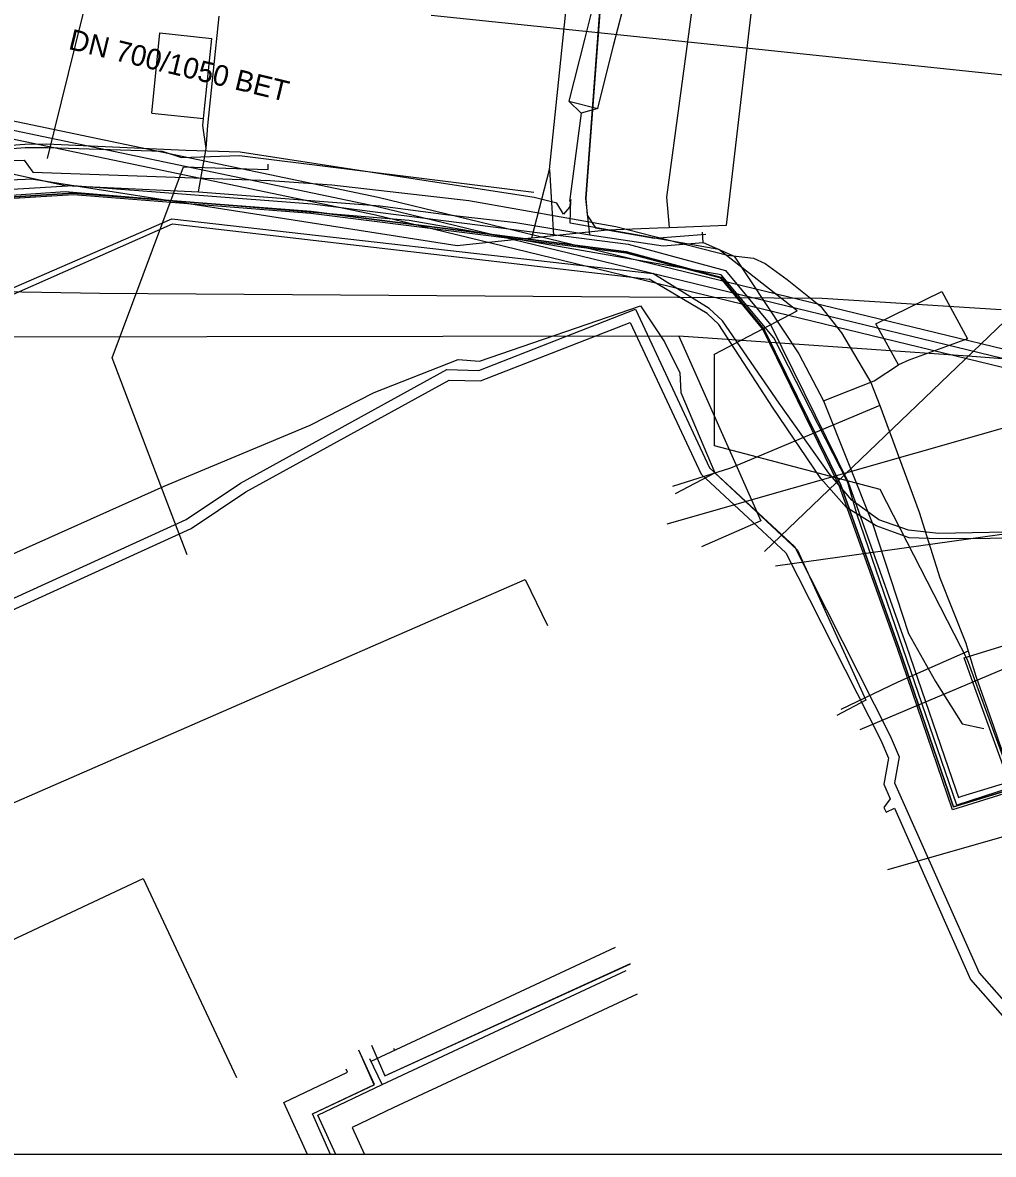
# Model space of a CAD drawing. Extents: x -600309 to -598967, y -1161267 to -1160292.
# Drawn here: x -599282.99 to -599245.49, y -1161267.03 to -1161223.3 of the extents above; entities that cross this region are included whole.
import ezdxf

# ---------------------------------------------------------------- set-up
doc = ezdxf.new("R2010")
doc.units = 0
for name, color, linetype in [('Vrstva 10', 7, 'Continuous'), ('Vrstva 12', 7, 'Continuous'), ('Vrstva 13', 7, 'Continuous'), ('Vrstva 16', 7, 'Continuous'), ('Vrstva 37', 7, 'Continuous'), ('Vrstva 38', 7, 'Continuous'), ('Vrstva 42', 7, 'Continuous'), ('Vrstva 43', 7, 'Continuous'), ('Vrstva 44', 7, 'Continuous'), ('Vrstva 54', 7, 'Continuous'), ('Vrstva 55', 7, 'Continuous'), ('Vrstva 58', 7, 'Continuous'), ('Vrstva 63', 7, 'Continuous'), ('Vrstva 9', 7, 'Continuous')]:
    doc.layers.add(name, color=color, linetype=linetype)

msp = doc.modelspace()

# ---------------------------------------------------------------- linework, layer by layer
at = {"layer": 'Vrstva 10'}
for points in [[(-599303.586, -1161224.015), (-599302.565, -1161223.81), (-599300.956, -1161223.673), (-599298.819, -1161223.863), (-599269.258, -1161230.047), (-599235.407, -1161238.263), (-599234.478, -1161238.388), (-599233.878, -1161238.413), (-599233.122, -1161238.174)], [(-599232.911, -1161238.841), (-599233.784, -1161239.118), (-599234.54, -1161239.086), (-599235.536, -1161238.952), (-599269.412, -1161230.73), (-599298.922, -1161224.556), (-599300.958, -1161224.376), (-599302.466, -1161224.504), (-599303.448, -1161224.701)]]:
    msp.add_lwpolyline(points, dxfattribs=at)
at = {"layer": 'Vrstva 12'}
for points in [[(-599256.24, -1161216.21), (-599256.44, -1161217.63), (-599258.12, -1161230.04), (-599258.02, -1161231.21)], [(-599258.02, -1161231.21), (-599255.8, -1161231.12), (-599254.18, -1161217.22), (-599254.1, -1161216.54)], [(-599262.64, -1161228.97), (-599261.36, -1161216.66)], [(-599263.32, -1161231.61), (-599262.64, -1161228.97)], [(-599262.64, -1161228.97), (-599262.48, -1161231.52)], [(-599289.33, -1161229.62), (-599282.88, -1161229.35)], [(-599282.88, -1161229.35), (-599282.67, -1161229.34)], [(-599282.67, -1161229.34), (-599266.21, -1161231.91)], [(-599262.48, -1161231.52), (-599260.4, -1161231.31), (-599258.46, -1161231.23)], [(-599258.46, -1161231.23), (-599258.02, -1161231.21)], [(-599266.21, -1161231.91), (-599263.89, -1161231.67)], [(-599263.89, -1161231.67), (-599263.32, -1161231.61)], [(-599263.32, -1161231.61), (-599262.48, -1161231.52)], [(-599311.85, -1161242.54), (-599302.97, -1161238.39), (-599301.29, -1161241.39), (-599300.34, -1161243.34), (-599297.2, -1161250.02), (-599277.53, -1161241.21), (-599271.89, -1161238.85), (-599269.41, -1161237.59), (-599266.17, -1161236.32), (-599265.34, -1161236.38), (-599259.12, -1161234.24), (-599258.19, -1161235.64), (-599257.6, -1161236.83), (-599257.57, -1161237.59), (-599256.25, -1161240.7)], [(-599257.77, -1161241.5), (-599256.25, -1161240.7)], [(-599256.25, -1161240.7), (-599253.06, -1161243.68), (-599250.42, -1161249.48), (-599251.54, -1161250.07)], [(-599289.33, -1161256.05), (-599263.58, -1161244.82), (-599262.72, -1161246.6)], [(-599298.714, -1161253.972), (-599294.119, -1161263.772), (-599278.334, -1161256.371), (-599274.731, -1161264.056)]]:
    msp.add_lwpolyline(points, dxfattribs=at)
at = {"layer": 'Vrstva 13'}
for points in [[(-599309.236, -1161236.401), (-599308.711, -1161236.195), (-599301.83, -1161233.38), (-599280.01, -1161233.75), (-599252.11, -1161233.94), (-599245.192, -1161234.386)], [(-599243.397, -1161238.479), (-599243.705, -1161238.567), (-599258.103, -1161242.681)], [(-599239.225, -1161253.08), (-599239.562, -1161253.176), (-599249.576, -1161256.037)]]:
    msp.add_lwpolyline(points, dxfattribs=at)
at = {"layer": 'Vrstva 16'}
for points in [[(-599246.47, -1161236.19), (-599257.64, -1161235.42), (-599294.13, -1161235.47), (-599294.604, -1161235.577)], [(-599257.64, -1161235.42), (-599254.48, -1161242.55), (-599256.77, -1161243.56)], [(-599244.02, -1161239.54), (-599244.97, -1161236.3), (-599246.47, -1161236.19)], [(-599241.86, -1161246.92), (-599250.65, -1161250.63)]]:
    msp.add_lwpolyline(points, dxfattribs=at)
at = {"layer": 'Vrstva 37'}
for q in [(-599259.671, -1161259.932), (-599269.578, -1161263.337)]:
    msp.add_line((-599269.103, -1161264.331), q, dxfattribs=at)
for points in [[(-599269.518, -1161262.812), (-599269, -1161264), (-599259.511, -1161259.664)], [(-599271.103, -1161267.031), (-599271.799, -1161265.462), (-599269.406, -1161264.338), (-599270, -1161263)], [(-599270.891, -1161267.031), (-599271.587, -1161265.511), (-599269.103, -1161264.331)]]:
    msp.add_lwpolyline(points, dxfattribs=at)
at = {"layer": 'Vrstva 38'}
for p, q in [((-599269.526, -1161263.425), (-599260.094, -1161259.026)), ((-599259.248, -1161260.838), (-599268.681, -1161265.237)), ((-599268.665, -1161262.93), (-599268.628, -1161263.006)), ((-599270.438, -1161263.858), (-599270.492, -1161263.745))]:
    msp.add_line(p, q, dxfattribs=at)
for points in [[(-599271.991, -1161267.031), (-599272.907, -1161265.03), (-599270.438, -1161263.858)], [(-599268.674, -1161265.234), (-599270.267, -1161265.991), (-599269.791, -1161267.031)]]:
    msp.add_lwpolyline(points, dxfattribs=at)
at = {"layer": 'Vrstva 42'}
for p, q in [((-599261.239, -1161230.1), (-599260.229, -1161216.743)), ((-599278.004, -1161226.801), (-599277.692, -1161223.692)), ((-599277.692, -1161223.692), (-599275.689, -1161223.911)), ((-599276.205, -1161229.837), (-599275.899, -1161228.16)), ((-599256.697, -1161231.793), (-599256.73, -1161231.4)), ((-599252.047, -1161237.915), (-599250.098, -1161237.144))]:
    msp.add_line(p, q, dxfattribs=at)
for points in [[(-599275.899, -1161228.16), (-599275.844, -1161227.28), (-599275.397, -1161223.043)], [(-599278.004, -1161226.801), (-599276.011, -1161227.003), (-599275.689, -1161223.911)], [(-599275.899, -1161228.16), (-599276.036, -1161227.274), (-599276.011, -1161227.003)], [(-599294.924, -1161229.569), (-599292.913, -1161229.199), (-599289.023, -1161228.909), (-599284.331, -1161228.941), (-599281.357, -1161229.589), (-599276.205, -1161229.837), (-599269.183, -1161230.378), (-599266.545, -1161230.732), (-599263.937, -1161231.022), (-599261.087, -1161231.501), (-599261.239, -1161230.1)], [(-599287.233, -1161229.97), (-599281.039, -1161229.59), (-599271.815, -1161230.301), (-599265.927, -1161231.054), (-599259.601, -1161231.863), (-599255.835, -1161232.878), (-599254.093, -1161234.988), (-599251.102, -1161241.051), (-599248.858, -1161247.351), (-599246.943, -1161252.939), (-599246.841, -1161253.236), (-599246.707, -1161253.195), (-599244.843, -1161252.625), (-599230.966, -1161248.274), (-599224.086, -1161245.855), (-599223.848, -1161245.926), (-599223.518, -1161246.105), (-599222.38, -1161246.804), (-599219.827, -1161252.523), (-599219.826, -1161252.528), (-599215.625, -1161264.197), (-599214.673, -1161267.031)], [(-599287.233, -1161229.97), (-599281.039, -1161229.59), (-599271.815, -1161230.301), (-599265.927, -1161231.054), (-599259.601, -1161231.863), (-599255.835, -1161232.878), (-599254.093, -1161234.988), (-599251.102, -1161241.051), (-599248.858, -1161247.351), (-599246.943, -1161252.939), (-599246.841, -1161253.236), (-599246.707, -1161253.195), (-599244.843, -1161252.625), (-599230.966, -1161248.274), (-599224.086, -1161245.855), (-599223.848, -1161245.926), (-599223.518, -1161246.105), (-599222.38, -1161246.804), (-599219.827, -1161252.523), (-599219.826, -1161252.528), (-599215.625, -1161264.197), (-599214.673, -1161267.031)], [(-599287.233, -1161229.97), (-599281.039, -1161229.59), (-599271.815, -1161230.301), (-599265.927, -1161231.054), (-599259.601, -1161231.863), (-599255.835, -1161232.878), (-599254.093, -1161234.988), (-599251.102, -1161241.051), (-599248.858, -1161247.351), (-599246.943, -1161252.939), (-599246.841, -1161253.236), (-599246.707, -1161253.195), (-599244.843, -1161252.625), (-599230.966, -1161248.274), (-599224.086, -1161245.855), (-599223.848, -1161245.926), (-599223.518, -1161246.105), (-599222.38, -1161246.804), (-599219.827, -1161252.523), (-599219.826, -1161252.528), (-599215.625, -1161264.197), (-599214.673, -1161267.031)], [(-599287.233, -1161229.97), (-599281.039, -1161229.59), (-599271.815, -1161230.301), (-599265.927, -1161231.054), (-599259.601, -1161231.863), (-599255.835, -1161232.878), (-599254.093, -1161234.988), (-599251.102, -1161241.051), (-599248.858, -1161247.351), (-599246.943, -1161252.939), (-599246.841, -1161253.236), (-599246.707, -1161253.195), (-599244.843, -1161252.625), (-599230.966, -1161248.274), (-599224.086, -1161245.855), (-599223.848, -1161245.926), (-599223.518, -1161246.105), (-599222.38, -1161246.804), (-599219.827, -1161252.523), (-599219.826, -1161252.528), (-599215.625, -1161264.197), (-599214.673, -1161267.031)], [(-599287.233, -1161229.97), (-599281.039, -1161229.59), (-599271.815, -1161230.301), (-599265.927, -1161231.054), (-599259.601, -1161231.863), (-599255.835, -1161232.878), (-599254.093, -1161234.988), (-599251.102, -1161241.051), (-599248.858, -1161247.351), (-599246.943, -1161252.939), (-599246.841, -1161253.236), (-599246.707, -1161253.195), (-599244.843, -1161252.625), (-599230.966, -1161248.274), (-599224.086, -1161245.855), (-599223.848, -1161245.926), (-599223.518, -1161246.105), (-599222.38, -1161246.804), (-599219.827, -1161252.523), (-599219.826, -1161252.528), (-599215.625, -1161264.197), (-599214.673, -1161267.031)], [(-599287.233, -1161229.97), (-599281.039, -1161229.59), (-599271.815, -1161230.301), (-599265.927, -1161231.054), (-599259.601, -1161231.863), (-599255.835, -1161232.878), (-599254.093, -1161234.988), (-599251.102, -1161241.051), (-599248.858, -1161247.351), (-599246.943, -1161252.939), (-599246.841, -1161253.236), (-599246.707, -1161253.195), (-599244.843, -1161252.625), (-599230.966, -1161248.274), (-599224.086, -1161245.855), (-599223.848, -1161245.926), (-599223.518, -1161246.105), (-599222.38, -1161246.804), (-599219.827, -1161252.523), (-599219.826, -1161252.528), (-599215.625, -1161264.197), (-599214.673, -1161267.031)], [(-599287.207, -1161230.27), (-599281.041, -1161229.89), (-599271.845, -1161230.599)], [(-599287.207, -1161230.27), (-599281.041, -1161229.89), (-599271.845, -1161230.599), (-599265.967, -1161231.35)], [(-599214.99, -1161267.031), (-599215.909, -1161264.295), (-599220.118, -1161252.604), (-599220.117, -1161252.609), (-599222.616, -1161247.011), (-599223.668, -1161246.365), (-599223.964, -1161246.204), (-599224.078, -1161246.171), (-599230.872, -1161248.558), (-599244.755, -1161252.911), (-599247.032, -1161253.607), (-599247.069, -1161253.498), (-599247.226, -1161253.04), (-599249.142, -1161247.449), (-599251.378, -1161241.169), (-599254.347, -1161235.152), (-599256.005, -1161233.142), (-599259.659, -1161232.157), (-599265.967, -1161231.35), (-599271.845, -1161230.599), (-599281.041, -1161229.89), (-599287.207, -1161230.27)], [(-599287.207, -1161230.27), (-599281.041, -1161229.89), (-599271.845, -1161230.599), (-599265.967, -1161231.35), (-599259.659, -1161232.157), (-599256.005, -1161233.142), (-599254.347, -1161235.152), (-599251.378, -1161241.169), (-599249.142, -1161247.449), (-599247.226, -1161253.04), (-599247.069, -1161253.498), (-599247.032, -1161253.607), (-599244.755, -1161252.911), (-599230.872, -1161248.558), (-599224.078, -1161246.171), (-599223.964, -1161246.204), (-599223.668, -1161246.365), (-599222.616, -1161247.011), (-599220.117, -1161252.609), (-599220.118, -1161252.604), (-599215.909, -1161264.295), (-599214.99, -1161267.031)], [(-599287.207, -1161230.27), (-599281.041, -1161229.89), (-599271.845, -1161230.599), (-599265.967, -1161231.35), (-599259.659, -1161232.157), (-599256.005, -1161233.142), (-599254.347, -1161235.152), (-599251.378, -1161241.169), (-599249.142, -1161247.449), (-599247.226, -1161253.04), (-599247.069, -1161253.498), (-599247.032, -1161253.607), (-599244.755, -1161252.911), (-599230.872, -1161248.558), (-599224.078, -1161246.171), (-599223.964, -1161246.204), (-599223.668, -1161246.365), (-599222.616, -1161247.011), (-599220.117, -1161252.609), (-599220.118, -1161252.604), (-599215.909, -1161264.295), (-599214.99, -1161267.031)], [(-599287.207, -1161230.27), (-599281.041, -1161229.89), (-599271.845, -1161230.599), (-599265.967, -1161231.35), (-599259.659, -1161232.157), (-599256.005, -1161233.142), (-599254.347, -1161235.152), (-599251.378, -1161241.169), (-599249.142, -1161247.449), (-599247.226, -1161253.04), (-599247.069, -1161253.498), (-599247.032, -1161253.607), (-599244.755, -1161252.911), (-599230.872, -1161248.558), (-599224.078, -1161246.171), (-599223.964, -1161246.204), (-599223.668, -1161246.365), (-599222.616, -1161247.011), (-599220.117, -1161252.609), (-599220.118, -1161252.604), (-599215.909, -1161264.295), (-599214.99, -1161267.031)], [(-599220.655, -1161251.685), (-599222.697, -1161247.066), (-599224.008, -1161246.259), (-599230.862, -1161248.665), (-599247.073, -1161253.718), (-599249.188, -1161247.48), (-599251.449, -1161241.182), (-599254.399, -1161235.148), (-599256.016, -1161233.168), (-599259.682, -1161232.206), (-599271.855, -1161230.672), (-599281.033, -1161229.951), (-599287.119, -1161230.329)], [(-599271.845, -1161230.599), (-599265.967, -1161231.35), (-599259.659, -1161232.157), (-599256.005, -1161233.142), (-599254.347, -1161235.152), (-599251.378, -1161241.169), (-599249.142, -1161247.449), (-599247.226, -1161253.04), (-599247.069, -1161253.498), (-599247.032, -1161253.607), (-599244.755, -1161252.911), (-599230.872, -1161248.558), (-599224.078, -1161246.171), (-599223.964, -1161246.204), (-599223.668, -1161246.365), (-599222.616, -1161247.011), (-599220.117, -1161252.609), (-599220.118, -1161252.604), (-599215.909, -1161264.295), (-599214.99, -1161267.031)], [(-599265.967, -1161231.35), (-599259.659, -1161232.157), (-599256.005, -1161233.142), (-599254.347, -1161235.152), (-599251.378, -1161241.169), (-599249.142, -1161247.449), (-599247.226, -1161253.04), (-599247.069, -1161253.498), (-599247.032, -1161253.607), (-599244.755, -1161252.911), (-599230.872, -1161248.558), (-599224.078, -1161246.171), (-599223.964, -1161246.204), (-599223.668, -1161246.365), (-599222.616, -1161247.011), (-599220.117, -1161252.609), (-599220.118, -1161252.604), (-599215.909, -1161264.295), (-599214.99, -1161267.031)], [(-599261.087, -1161231.501), (-599258.253, -1161231.926), (-599256.697, -1161231.793), (-599255.501, -1161232.317), (-599253.002, -1161236.096), (-599252.047, -1161237.915), (-599250.143, -1161242.695), (-599248.765, -1161246.905), (-599247.72, -1161248.76), (-599246.695, -1161250.398), (-599245.86, -1161250.57)], [(-599250.098, -1161237.144), (-599249.157, -1161236.526), (-599250.029, -1161234.933), (-599247.486, -1161233.684), (-599246.483, -1161235.513), (-599248.762, -1161236.344), (-599249.157, -1161236.526)], [(-599298.408, -1161253.419), (-599298.621, -1161252.947), (-599298.785, -1161252.582), (-599276.68, -1161242.5), (-599274.583, -1161241.091), (-599266.609, -1161236.705), (-599265.375, -1161236.743), (-599259.316, -1161234.374), (-599256.455, -1161240.503), (-599253.178, -1161243.54), (-599249.471, -1161250.86), (-599249.13, -1161251.67), (-599249.312, -1161252.677), (-599246.04, -1161260.022), (-599244.319, -1161261.969), (-599244.146, -1161262.279)], [(-599301.496, -1161249.973), (-599300.964, -1161249.727), (-599299.346, -1161253.278), (-599298.984, -1161253.113), (-599298.621, -1161252.947), (-599276.484, -1161242.85), (-599274.375, -1161241.433), (-599266.511, -1161237.109), (-599265.305, -1161237.145), (-599259.52, -1161234.884), (-599256.785, -1161240.743), (-599253.502, -1161243.784), (-599249.835, -1161251.028), (-599249.544, -1161251.716), (-599249.728, -1161252.727), (-599249.478, -1161253.288), (-599249.717, -1161253.622), (-599249.632, -1161253.803), (-599249.315, -1161253.654), (-599246.368, -1161260.268), (-599244.663, -1161262.214), (-599244.531, -1161262.451)], [(-599269.52, -1161262.81), (-599269, -1161264), (-599259.51, -1161259.66)], [(-599271.103, -1161267.031), (-599271.8, -1161265.46), (-599269.41, -1161264.34), (-599270, -1161263)]]:
    msp.add_lwpolyline(points, dxfattribs=at)
at = {"layer": 'Vrstva 43'}
for points in [[(-599238.61, -1161213.647), (-599246.597, -1161215.432), (-599247.282, -1161215.681), (-599247.384, -1161217.422), (-599250.402, -1161217.034), (-599254.078, -1161216.833), (-599260.229, -1161216.743), (-599261.239, -1161230.1)], [(-599261.239, -1161230.1), (-599261.189, -1161230.742), (-599260.868, -1161231.233), (-599258.586, -1161231.634), (-599256.599, -1161231.473)]]:
    msp.add_lwpolyline(points, dxfattribs=at)
at = {"layer": 'Vrstva 44'}
for points in [[(-599204.9, -1161224.46), (-599208.71, -1161227.01), (-599213.43, -1161229.75), (-599216.42, -1161231.83), (-599219.19, -1161233.43), (-599221.08, -1161235.48), (-599223.59, -1161239.31), (-599224.07, -1161240.94), (-599224.16, -1161241.56), (-599224.5, -1161241.8), (-599224.82, -1161241.89), (-599232.81, -1161243.03), (-599239.69, -1161243.2), (-599247.58, -1161243.25), (-599248.74, -1161243.21), (-599250.02, -1161242.75), (-599251.17, -1161242.03), (-599252.15, -1161240.92), (-599254.02, -1161238.16), (-599256.1, -1161234.96), (-599256.55, -1161234.54), (-599258.786, -1161233.206)], [(-599205.02, -1161224.23), (-599208.9, -1161226.71), (-599213.59, -1161229.54), (-599216.66, -1161231.58), (-599219.28, -1161233.32), (-599221.17, -1161235.18), (-599223.81, -1161239.21), (-599224.3, -1161240.91), (-599224.41, -1161241.44), (-599224.61, -1161241.62), (-599224.83, -1161241.71), (-599232.9, -1161242.7), (-599239.75, -1161242.89), (-599247.61, -1161243.04), (-599248.77, -1161242.91), (-599249.91, -1161242.51), (-599250.96, -1161241.75), (-599251.85, -1161240.71), (-599253.77, -1161238.01), (-599255.96, -1161234.82), (-599256.47, -1161234.35), (-599258.652, -1161232.996)], [(-599366.069, -1161267.031), (-599362.318, -1161263.719), (-599355.989, -1161259.196), (-599351.968, -1161256.69), (-599341.07, -1161249.897), (-599334.833, -1161248.911), (-599330.525, -1161249.82), (-599325.411, -1161252.505), (-599323.501, -1161251.68), (-599320.31, -1161250.214), (-599304.027, -1161242.527), (-599277.227, -1161230.875), (-599258.651, -1161232.996)], [(-599365.678, -1161267.031), (-599362.107, -1161263.892), (-599355.811, -1161259.526), (-599351.866, -1161256.957), (-599340.91, -1161250.18), (-599334.806, -1161249.189), (-599330.57, -1161250.202), (-599325.414, -1161252.822), (-599323.331, -1161251.952), (-599320.227, -1161250.583), (-599303.909, -1161242.887), (-599277.202, -1161231.07), (-599258.787, -1161233.207)]]:
    msp.add_lwpolyline(points, dxfattribs=at)
at = {"layer": 'Vrstva 54'}
for points in [[(-599282.04, -1161228.55), (-599279.86, -1161219.72)], [(-599260.952, -1161222.611), (-599261.28, -1161223.9)], [(-599260.16, -1161224.18), (-599259.831, -1161222.893)], [(-599261.28, -1161223.9), (-599261.889, -1161226.337)], [(-599260.768, -1161226.619), (-599260.16, -1161224.18)], [(-599260.768, -1161226.619), (-599261.41, -1161226.8), (-599261.889, -1161226.337), (-599260.768, -1161226.619)], [(-599261.41, -1161226.8), (-599261.86, -1161230.21)], [(-599241.94, -1161231.86), (-599254.33, -1161243.73)], [(-599226.01, -1161240.4), (-599253.91, -1161244.297)]]:
    msp.add_lwpolyline(points, dxfattribs=at)
at = {"layer": 'Vrstva 55'}
for points in [[(-599240.463, -1161267.031), (-599241.26, -1161264.43), (-599241.94, -1161262.26), (-599242.11, -1161260.27), (-599246.2, -1161249.01), (-599246.62, -1161247.85), (-599224.32, -1161240.98), (-599223.09, -1161240.6), (-599220.14, -1161236.56), (-599219.73, -1161236.06), (-599216.11, -1161232.41), (-599213.28, -1161230.52), (-599204.97, -1161225.61), (-599197.73, -1161221.45), (-599197.37, -1161221.85), (-599196.8, -1161221.97)], [(-599261.81, -1161230.13), (-599261.86, -1161230.43), (-599262.1, -1161230.7), (-599262.35, -1161230.28), (-599263.23, -1161230.05), (-599274.59, -1161228.3), (-599276.69, -1161228.24), (-599282.07, -1161227.99), (-599282.91, -1161228.01), (-599294.93, -1161228.9)], [(-599277.863, -1161240.66), (-599279.54, -1161236.25), (-599276.785, -1161228.875), (-599273.51, -1161228.97), (-599273.51, -1161228.77)], [(-599240.477, -1161267.031), (-599241.77, -1161262.59), (-599242.1, -1161259.89), (-599246.49, -1161247.92), (-599249.86, -1161241.34), (-599256.27, -1161239.65), (-599256.27, -1161236.11), (-599253.07, -1161234.43), (-599256.1, -1161232.07), (-599261.84, -1161231.05), (-599261.81, -1161230.13)], [(-599276.644, -1161243.863), (-599277.863, -1161240.66)]]:
    msp.add_lwpolyline(points, dxfattribs=at)
at = {"layer": 'Vrstva 58'}
for points in [[(-599294.9, -1161229.07), (-599282.9, -1161228.13), (-599282.04, -1161228.13), (-599277.61, -1161228.26), (-599276.86, -1161228.51), (-599274.61, -1161228.43), (-599263.24, -1161229.85)], [(-599294.9, -1161229.07), (-599282.9, -1161228.13), (-599282.04, -1161228.13), (-599277.61, -1161228.26), (-599276.86, -1161228.51), (-599274.61, -1161228.43), (-599263.24, -1161229.85)], [(-599311.01, -1161242.36), (-599310.3, -1161242.02), (-599305.37, -1161239.79), (-599304.14, -1161238.97), (-599303.84, -1161237.44), (-599296.57, -1161234.13), (-599289.04, -1161230.94), (-599287.37, -1161230.65), (-599286, -1161229.32), (-599283.89, -1161228.64), (-599282.94, -1161228.61), (-599282.6, -1161229.08), (-599273.43, -1161229.4), (-599271.05, -1161229.57), (-599265.76, -1161230.17), (-599260.07, -1161231.18), (-599255.76, -1161232.28), (-599254.76, -1161232.4), (-599254.31, -1161232.61), (-599253.46, -1161233.22), (-599252.17, -1161234.25), (-599251.36, -1161235.29), (-599250.23, -1161237.2), (-599249.88, -1161238.1)], [(-599214.748, -1161267.031), (-599215.542, -1161264.678), (-599221.793, -1161247.066), (-599223.951, -1161246.082), (-599246.895, -1161253.54), (-599250.766, -1161242.274), (-599251.115, -1161241.069), (-599253.971, -1161235.483), (-599256.002, -1161233.04), (-599268.061, -1161230.946), (-599281.357, -1161229.835), (-599292.528, -1161230.596)], [(-599249.88, -1161238.1), (-599255.65, -1161240.51), (-599257.89, -1161241.22)], [(-599249.88, -1161238.1), (-599248.36, -1161242.22), (-599247.56, -1161244.75), (-599246.55, -1161247.28), (-599246.46, -1161247.59)], [(-599246.46, -1161247.59), (-599249.18, -1161248.79), (-599251.384, -1161249.836)], [(-599246.46, -1161247.59), (-599246.165, -1161248.552), (-599245.48, -1161250.48), (-599243.85, -1161255.26), (-599242.93, -1161257.6), (-599242.73, -1161257.98), (-599241.746, -1161260.923)]]:
    msp.add_lwpolyline(points, dxfattribs=at)
at = {"layer": 'Vrstva 63'}
msp.add_lwpolyline([(-600308.541, -1160292.347), (-598967.108, -1160292.347), (-598967.108, -1161267.031), (-600308.541, -1161267.031)], close=True, dxfattribs=at)
at = {"layer": 'Vrstva 9'}
for points in [[(-599267.209, -1161223.005), (-599254.552, -1161224.328), (-599235.118, -1161226.359)], [(-599303.517, -1161224.358), (-599302.515, -1161224.157), (-599300.957, -1161224.025), (-599298.871, -1161224.21), (-599269.335, -1161230.389), (-599235.472, -1161238.607), (-599234.509, -1161238.737), (-599233.831, -1161238.766), (-599233.017, -1161238.507)]]:
    msp.add_lwpolyline(points, dxfattribs=at)

# ---------------------------------------------------------------- texts
at = {"layer": 'Vrstva 12'}
msp.add_text('DN 700/1050 BET', height=0.8, rotation=346.358, dxfattribs=at).set_placement((-599281.261, -1161224.312))

doc.saveas('drawing.dxf')
